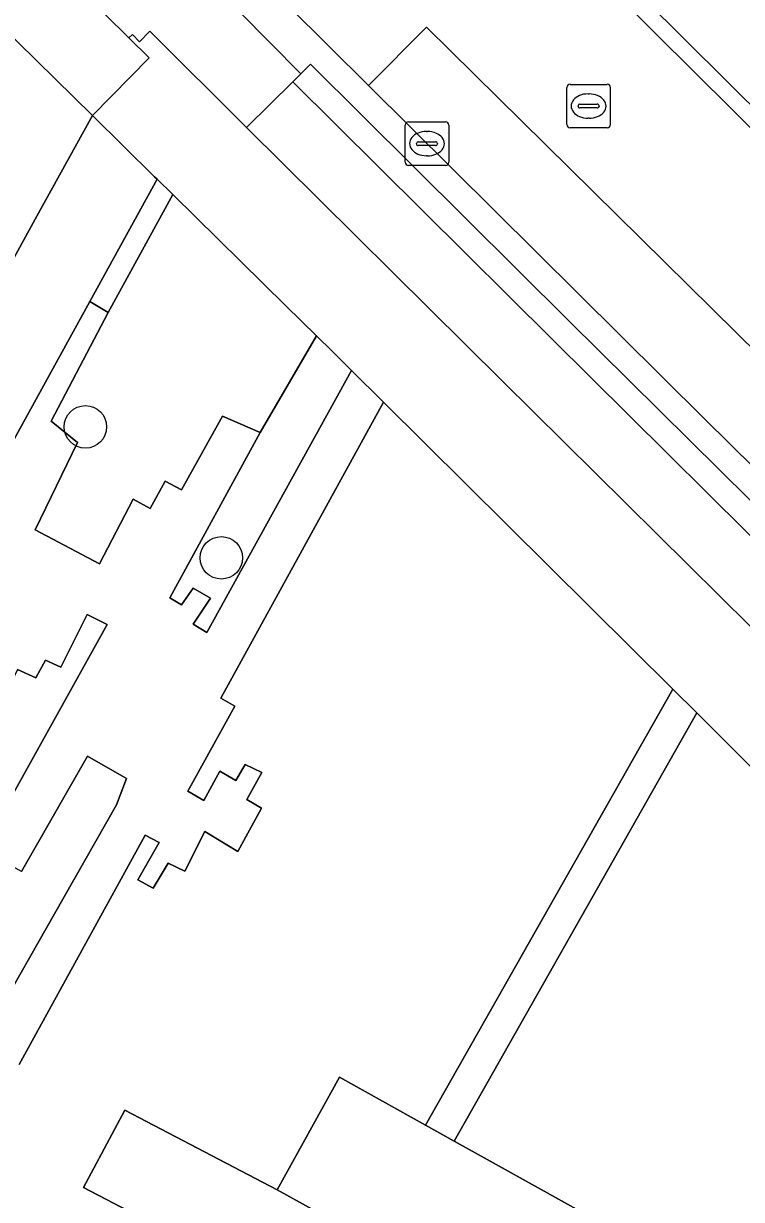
# Model space of a CAD drawing. Extents: x 159489 to 160304, y 383825 to 384531.
# Drawn here: x 160106.46 to 160122.98, y 384055.74 to 384082.79 of the extents above; entities that cross this region are included whole.
import ezdxf

# ---------------------------------------------------------------- set-up
doc = ezdxf.new("R2010")
doc.units = 0
for name, color, linetype in [('IMGEO_Berm_groen', 7, 'Continuous'), ('IMGEO_Berm_open', 7, 'Continuous'), ('IMGEO_Boom', 7, 'Continuous'), ('IMGEO_Fietspad_gesloten', 7, 'Continuous'), ('IMGEO_Groenvoorziening', 7, 'Continuous'), ('IMGEO_Kolk', 7, 'Continuous'), ('IMGEO_Pand', 7, 'Continuous'), ('IMGEO_Parkeervlak_gesloten', 7, 'Continuous'), ('IMGEO_Rijbaan_lokaal_gesloten', 7, 'Continuous'), ('IMGEO_Rioolput', 7, 'Continuous'), ('IMGEO_Voetpad_gesloten', 7, 'Continuous'), ('IMGEO_Voetpad_op_trap', 7, 'Continuous'), ('IMGEO_Voetpad_open', 7, 'Continuous')]:
    doc.layers.add(name, color=color, linetype=linetype)

msp = doc.modelspace()

# ---------------------------------------------------------------- linework, layer by layer
at = {"layer": 'IMGEO_Berm_groen'}
msp.add_lwpolyline([(160143.29, 384064.966), (160130.716, 384077.192), (160120.706, 384087.162), (160118.819, 384085.275), (160128.398, 384075.765)], dxfattribs=at)
at = {"layer": 'IMGEO_Berm_open'}
for points in [[(160046.517, 384150.648), (160054.207, 384142.185), (160055.782, 384140.455), (160072.896, 384121.647), (160088.084, 384106.48), (160098.421, 384096.361), (160106.297, 384088.548), (160111.638, 384083.273), (160111.436, 384083.052), (160112.839, 384081.636), (160113.063, 384081.858), (160119.015, 384075.945), (160125.243, 384069.785)], [(160160.211, 384038.351), (160148.7, 384048.256), (160136.661, 384059.522), (160129.672, 384066.259), (160122.13, 384073.698), (160114.401, 384081.37), (160111.64, 384084.111), (160074.445, 384121.027), (160071.597, 384124.056), (160053.139, 384144.319), (160050.422, 384147.302), (160047.929, 384150.042)], [(160120.706, 384087.162), (160120.53, 384087.34), (160118.31, 384085.245), (160133.504, 384070.172), (160142.019, 384061.981), (160148.836, 384055.647), (160158.264, 384047.279), (160162.524, 384043.624)], [(160128.398, 384075.765), (160118.819, 384085.275), (160120.706, 384087.162)], [(160113.063, 384081.858), (160112.839, 384081.636), (160112.655, 384081.454), (160118.624, 384075.53), (160124.857, 384069.351)], [(160125.243, 384069.785), (160119.015, 384075.945), (160113.063, 384081.858)]]:
    msp.add_lwpolyline(points, dxfattribs=at)
at = {"layer": 'IMGEO_Boom'}
for centre in [(160107.886, 384073.514), (160111.014, 384070.5)]:
    msp.add_circle(centre, 0.489, dxfattribs=at)
at = {"layer": 'IMGEO_Fietspad_gesloten'}
for points in [[(160112.655, 384081.454), (160111.595, 384080.405), (160117.477, 384074.576), (160123.894, 384068.222)], [(160124.857, 384069.351), (160118.624, 384075.53), (160112.655, 384081.454)]]:
    msp.add_lwpolyline(points, dxfattribs=at)
at = {"layer": 'IMGEO_Groenvoorziening'}
for points in [[(160091.955, 384061.342), (160097.409, 384071.148), (160098.193, 384072.558), (160102.307, 384079.952), (160104.612, 384084.054), (160108.048, 384080.676), (160109.354, 384082.004), (160108.884, 384082.468), (160103.841, 384087.441), (160099.143, 384092.122), (160086.321, 384104.707), (160071.087, 384119.92)], [(160103.752, 384072.873), (160106.733, 384078.295), (160108.048, 384080.676), (160104.612, 384084.054)], [(160109.91, 384054.931), (160107.843, 384056.009), (160108.792, 384057.792), (160112.297, 384055.958), (160113.731, 384058.549), (160115.714, 384057.446), (160121.404, 384067.481), (160114.745, 384074.082), (160111, 384067.274), (160111.324, 384067.09), (160110.246, 384065.133), (160110.61, 384064.917), (160110.979, 384065.594), (160111.345, 384065.376), (160111.562, 384065.743), (160111.949, 384065.564), (160111.599, 384064.94), (160111.934, 384064.739), (160111.391, 384063.742), (160110.632, 384064.203), (160110.171, 384063.288), (160109.792, 384063.474), (160109.443, 384062.901), (160109.093, 384063.095), (160109.584, 384063.95), (160109.265, 384064.12), (160106.36, 384058.84)], [(160126.928, 384061.961), (160121.956, 384066.933), (160116.369, 384057.081), (160120.775, 384054.629)]]:
    msp.add_lwpolyline(points, dxfattribs=at)
for points in [[(160109.897, 384078.858), (160109.534, 384079.215), (160107.986, 384076.398), (160108.412, 384076.143)], [(160113.203, 384075.608), (160112.497, 384076.302), (160109.897, 384078.858), (160108.412, 384076.143), (160107.1, 384073.643), (160107.707, 384073.156), (160106.729, 384071.146), (160108.212, 384070.364), (160108.986, 384071.852), (160109.38, 384071.637), (160109.722, 384072.261), (160110.101, 384072.068), (160111.038, 384073.757), (160111.906, 384073.381)], [(160114.008, 384074.812), (160113.572, 384075.245), (160113.203, 384075.608), (160111.906, 384073.381), (160109.826, 384069.579), (160110.1, 384069.42), (160110.363, 384069.801), (160110.764, 384069.571), (160110.363, 384068.976), (160110.681, 384068.782)], [(160108.384, 384068.97), (160107.93, 384069.193), (160107.321, 384067.981), (160106.972, 384068.146), (160106.748, 384067.743), (160106.326, 384067.93), (160105.753, 384066.748), (160105.393, 384066.911), (160104.703, 384065.583), (160104.192, 384065.834), (160104.713, 384066.888), (160104.019, 384067.222), (160104.622, 384068.399), (160103.82, 384068.817), (160102.437, 384066.3), (160100.313, 384062.436), (160105.601, 384059.553), (160107.395, 384062.703), (160108.599, 384064.816), (160108.829, 384065.426), (160107.936, 384065.937), (160106.413, 384063.281), (160105.502, 384063.789)]]:
    msp.add_lwpolyline(points, close=True, dxfattribs=at)
at = {"layer": 'IMGEO_Kolk'}
for p, q in [((160115.244, 384079.605), (160115.244, 384080.457)), ((160115.319, 384080.531), (160116.171, 384080.531)), ((160115.732, 384080.311), (160115.757, 384080.311)), ((160116.245, 384080.457), (160116.245, 384079.605)), ((160115.503, 384080.025), (160115.503, 384080.037)), ((160115.546, 384080.074), (160115.944, 384080.074)), ((160115.987, 384080.037), (160115.987, 384080.025)), ((160115.941, 384079.988), (160115.543, 384079.988)), ((160116.171, 384079.531), (160115.319, 384079.531)), ((160115.755, 384079.751), (160115.73, 384079.751))]:
    msp.add_line(p, q, dxfattribs=at)
for points in [[(160115.244, 384079.605), (160115.244, 384080.457)], [(160115.319, 384080.531), (160116.171, 384080.531)], [(160116.245, 384080.457), (160116.245, 384079.605)], [(160116.171, 384079.531), (160115.319, 384079.531)]]:
    msp.add_lwpolyline(points, dxfattribs=at)
for centre, radius, start, end in [((160115.321, 384080.455), 0.0765, 91.552, 178.448), ((160115.321, 384080.455), 0.0765, 91.552, 178.448), ((160116.169, 384080.455), 0.0765, 1.552, 88.448), ((160116.169, 384080.455), 0.0765, 1.552, 88.448), ((160115.543, 384080.034), 0.0403, 85.8775, 175.7526), ((160115.54, 384080.024), 0.0366, 178.938, 274.7102), ((160115.944, 384080.031), 0.043, 264.8664, 352.4533), ((160115.948, 384080.036), 0.0386, 1.7309, 96.639), ((160115.321, 384079.607), 0.0765, 181.552, 268.448), ((160115.321, 384079.607), 0.0765, 181.552, 268.448), ((160116.169, 384079.607), 0.0765, 271.552, 358.448), ((160116.169, 384079.607), 0.0765, 271.552, 358.448)]:
    msp.add_arc(centre, radius, start, end, dxfattribs=at)
for centre, major_axis, ratio, start_param, end_param in [((160115.731, 384080.031), (-0.387, 0.002), 0.722429, 4.712389, 7.853982), ((160115.756, 384080.031), (-0.39, 0.002), 0.717154, 1.570796, 4.712389)]:
    msp.add_ellipse(centre, major_axis=major_axis, ratio=ratio, start_param=start_param, end_param=end_param, dxfattribs=at)
at = {"layer": 'IMGEO_Pand'}
msp.add_lwpolyline([(160120.775, 384054.629), (160116.369, 384057.081), (160115.714, 384057.446), (160113.731, 384058.549), (160112.297, 384055.958), (160114.047, 384054.99), (160113.67, 384054.308), (160113.091, 384053.263), (160112.594, 384052.365), (160121.127, 384047.794), (160122.451, 384050.357), (160119.343, 384051.962)], close=True, dxfattribs=at)
at = {"layer": 'IMGEO_Parkeervlak_gesloten'}
for points in [[(160162.724, 384036.427), (160163.904, 384037.948), (160143.557, 384055.711), (160127.239, 384071.366), (160115.734, 384082.713), (160114.401, 384081.37)], [(160114.401, 384081.37), (160122.13, 384073.698), (160129.672, 384066.259), (160136.661, 384059.522), (160148.7, 384048.256), (160160.211, 384038.351)]]:
    msp.add_lwpolyline(points, dxfattribs=at)
at = {"layer": 'IMGEO_Rijbaan_lokaal_gesloten'}
for points in [[(160162.524, 384043.624), (160158.264, 384047.279), (160148.836, 384055.647), (160142.019, 384061.981), (160133.504, 384070.172), (160118.31, 384085.245), (160115.618, 384087.91), (160078.271, 384125.002), (160074.885, 384128.567), (160057.461, 384147.627), (160051.82, 384153.954), (160046.275, 384160.409)], [(160047.929, 384150.042), (160050.422, 384147.302), (160053.139, 384144.319), (160054.645, 384145.607), (160062.635, 384136.707), (160078.977, 384119.237), (160091.643, 384106.646), (160101.596, 384096.784), (160112.932, 384085.476), (160111.64, 384084.111), (160114.401, 384081.37), (160115.734, 384082.713), (160127.239, 384071.366), (160143.557, 384055.711), (160163.904, 384037.948), (160162.724, 384036.427)]]:
    msp.add_lwpolyline(points, dxfattribs=at)
at = {"layer": 'IMGEO_Rioolput'}
for p, q in [((160119.037, 384081.395), (160119.889, 384081.395)), ((160118.962, 384080.469), (160118.962, 384081.321)), ((160119.45, 384081.175), (160119.475, 384081.175)), ((160119.963, 384081.321), (160119.963, 384080.469)), ((160119.221, 384080.889), (160119.221, 384080.901)), ((160119.659, 384080.852), (160119.261, 384080.852)), ((160119.264, 384080.938), (160119.662, 384080.938)), ((160119.705, 384080.901), (160119.705, 384080.889)), ((160119.473, 384080.615), (160119.448, 384080.615)), ((160119.889, 384080.395), (160119.037, 384080.395))]:
    msp.add_line(p, q, dxfattribs=at)
for points in [[(160119.037, 384081.395), (160119.889, 384081.395)], [(160118.962, 384080.469), (160118.962, 384081.321)], [(160119.963, 384081.321), (160119.963, 384080.469)], [(160119.889, 384080.395), (160119.037, 384080.395)]]:
    msp.add_lwpolyline(points, dxfattribs=at)
for centre, radius, start, end in [((160119.039, 384081.319), 0.0765, 91.552, 178.448), ((160119.039, 384081.319), 0.0765, 91.552, 178.448), ((160119.887, 384081.319), 0.0765, 1.552, 88.448), ((160119.887, 384081.319), 0.0765, 1.552, 88.448), ((160119.261, 384080.898), 0.0403, 85.8775, 175.7526), ((160119.258, 384080.888), 0.0366, 178.938, 274.7102), ((160119.662, 384080.895), 0.043, 264.8664, 352.4533), ((160119.666, 384080.9), 0.0386, 1.7309, 96.639), ((160119.039, 384080.471), 0.0765, 181.552, 268.448), ((160119.039, 384080.471), 0.0765, 181.552, 268.448), ((160119.887, 384080.471), 0.0765, 271.552, 358.448), ((160119.887, 384080.471), 0.0765, 271.552, 358.448)]:
    msp.add_arc(centre, radius, start, end, dxfattribs=at)
for centre, major_axis, ratio, start_param, end_param in [((160119.449, 384080.895), (-0.387, 0.002), 0.722429, 4.712389, 7.853982), ((160119.474, 384080.895), (-0.39, 0.002), 0.717154, 1.570796, 4.712389)]:
    msp.add_ellipse(centre, major_axis=major_axis, ratio=ratio, start_param=start_param, end_param=end_param, dxfattribs=at)
at = {"layer": 'IMGEO_Voetpad_gesloten'}
msp.add_lwpolyline([(160107.986, 384076.398), (160109.534, 384079.215), (160109.478, 384079.27), (160108.048, 384080.676), (160106.733, 384078.295), (160103.752, 384072.873), (160102.255, 384070.149), (160098.526, 384063.367), (160098.24, 384062.847), (160096.903, 384060.425), (160098.684, 384059.472), (160100.023, 384061.909), (160100.313, 384062.436), (160102.437, 384066.3), (160103.82, 384068.817)], close=True, dxfattribs=at)
at = {"layer": 'IMGEO_Voetpad_op_trap'}
msp.add_lwpolyline([(160112.297, 384055.958), (160108.792, 384057.792), (160107.843, 384056.009), (160109.91, 384054.931), (160113.091, 384053.263), (160113.67, 384054.308), (160114.047, 384054.99)], close=True, dxfattribs=at)
at = {"layer": 'IMGEO_Voetpad_open'}
for points in [[(160045.909, 384147.6), (160052.358, 384140.503), (160053.933, 384138.772), (160071.087, 384119.92), (160086.321, 384104.707), (160099.143, 384092.122), (160103.841, 384087.441), (160108.884, 384082.468), (160108.969, 384082.542), (160109.129, 384082.372), (160109.369, 384082.62), (160111.595, 384080.405), (160112.655, 384081.454), (160112.839, 384081.636), (160111.436, 384083.052), (160111.638, 384083.273), (160106.297, 384088.548), (160098.421, 384096.361), (160088.084, 384106.48)], [(160111.595, 384080.405), (160109.369, 384082.62), (160109.129, 384082.372), (160108.969, 384082.542), (160108.884, 384082.468), (160109.354, 384082.004), (160108.048, 384080.676), (160109.478, 384079.27), (160109.534, 384079.215), (160109.897, 384078.858), (160112.497, 384076.302), (160113.203, 384075.608), (160113.572, 384075.245), (160114.008, 384074.812), (160114.745, 384074.082), (160121.404, 384067.481), (160121.956, 384066.933), (160126.928, 384061.961), (160134.326, 384054.903), (160134.889, 384054.366), (160142.934, 384046.717), (160150.52, 384039.966), (160165.111, 384027.771), (160181.832, 384014.395)], [(160123.894, 384068.222), (160117.477, 384074.576), (160111.595, 384080.405)], [(160106.36, 384058.84), (160109.265, 384064.12), (160109.584, 384063.95), (160109.093, 384063.095), (160109.443, 384062.901), (160109.792, 384063.474), (160110.171, 384063.288), (160110.632, 384064.203), (160111.391, 384063.742), (160111.934, 384064.739), (160111.599, 384064.94), (160111.949, 384065.564), (160111.562, 384065.743), (160111.345, 384065.376), (160110.979, 384065.594), (160110.61, 384064.917), (160110.246, 384065.133), (160111.324, 384067.09), (160111, 384067.274), (160114.745, 384074.082), (160114.008, 384074.812), (160110.681, 384068.782), (160110.363, 384068.976), (160110.764, 384069.571), (160110.363, 384069.801), (160110.1, 384069.42), (160109.826, 384069.579), (160111.906, 384073.381), (160111.038, 384073.757), (160110.101, 384072.068), (160109.722, 384072.261), (160109.38, 384071.637), (160108.986, 384071.852), (160108.212, 384070.364), (160106.729, 384071.146), (160107.707, 384073.156), (160107.1, 384073.643), (160108.412, 384076.143), (160107.986, 384076.398), (160103.82, 384068.817)], [(160106.326, 384067.93), (160106.748, 384067.743), (160106.972, 384068.146), (160107.321, 384067.981), (160107.93, 384069.193), (160108.384, 384068.97), (160105.502, 384063.789)], [(160106.413, 384063.281), (160107.936, 384065.937), (160108.829, 384065.426), (160108.599, 384064.816), (160107.395, 384062.703), (160105.601, 384059.553)]]:
    msp.add_lwpolyline(points, dxfattribs=at)
msp.add_lwpolyline([(160121.956, 384066.933), (160121.404, 384067.481), (160115.714, 384057.446), (160116.369, 384057.081)], close=True, dxfattribs=at)

doc.saveas('drawing.dxf')
